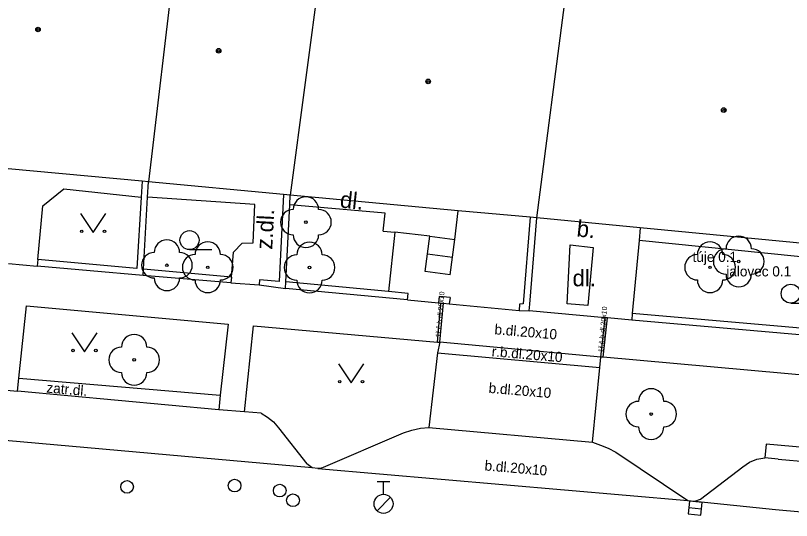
# Model space of a CAD drawing. Extents: x -596229 to -595156, y -1161237 to -1159376.
# Drawn here: x -595277.21 to -595246.62, y -1160960.03 to -1160940.11 of the extents above; entities that cross this region are included whole.
import ezdxf

# ---------------------------------------------------------------- set-up
doc = ezdxf.new("R2010")
doc.units = 0
for name, color, linetype in [('Level 22', 7, 'Continuous'), ('Level 27', 7, 'Continuous'), ('Level 28', 7, 'Continuous'), ('Level 36', 7, 'Continuous'), ('Level 39', 7, 'Continuous'), ('TM - budovy zdene_ betonove - VP', 7, 'Continuous'), ('TM - chodniky - VP', 7, 'Continuous'), ('TM - komunikace - VP', 7, 'Continuous'), ('TM - letecke snimky - pomocna linie', 7, 'Continuous'), ('TM - plot drateny_ kovovy - VP', 7, 'Continuous'), ('TM - plot dreveny - VP', 7, 'Continuous'), ('TM - podezdivka plotu - VP', 7, 'Continuous'), ('TM - popis povrchu', 7, 'Continuous'), ('TM - popis zelene', 7, 'Continuous'), ('TM - rozhrani mezi zpev. plochami mezi sebou - VP', 7, 'Continuous'), ('TM - rozhrani ploch obecne - VP', 7, 'Continuous'), ('TM - schody - VP', 7, 'Continuous'), ('TM - vjezd na pozemek', 7, 'Continuous')]:
    doc.layers.add(name, color=color, linetype=linetype)

msp = doc.modelspace()

# ---------------------------------------------------------------- linework, layer by layer
at = {"layer": 'Level 22'}
for centre in [(-595265.76, -1160948.26), (-595271.24, -1160949.96), (-595248.7, -1160949.81), (-595269.63, -1160950.04), (-595265.62, -1160950.05), (-595249.83, -1160950.04), (-595272.53, -1160953.69), (-595252.15, -1160955.83)]:
    msp.add_circle(centre, 0.05, dxfattribs=at)
for centre, start, end in [((-595265.76, -1160947.76), 0, 180), ((-595266.26, -1160948.26), 90, 270), ((-595265.26, -1160948.26), 270, 90), ((-595271.24, -1160949.46), 0, 180), ((-595269.63, -1160949.54), 0, 180), ((-595265.76, -1160948.76), 180, 0), ((-595249.83, -1160949.54), 0, 180), ((-595248.7, -1160949.31), 0, 180), ((-595265.62, -1160949.55), 0, 180), ((-595249.2, -1160949.81), 90, 270), ((-595248.2, -1160949.81), 270, 90), ((-595271.74, -1160949.96), 90, 270), ((-595270.74, -1160949.96), 270, 90), ((-595270.13, -1160950.04), 90, 270), ((-595269.13, -1160950.04), 270, 90), ((-595266.12, -1160950.05), 90, 270), ((-595265.12, -1160950.05), 270, 90), ((-595250.33, -1160950.04), 90, 270), ((-595249.33, -1160950.04), 270, 90), ((-595271.24, -1160950.46), 180, 0), ((-595269.63, -1160950.54), 180, 0), ((-595265.62, -1160950.55), 180, 0), ((-595249.83, -1160950.54), 180, 0), ((-595248.7, -1160950.31), 180, 0), ((-595272.53, -1160953.19), 0, 180), ((-595273.03, -1160953.69), 90, 270), ((-595272.03, -1160953.69), 270, 90), ((-595272.53, -1160954.19), 180, 0), ((-595252.15, -1160955.33), 0, 180), ((-595252.65, -1160955.83), 90, 270), ((-595251.65, -1160955.83), 270, 90), ((-595252.15, -1160956.33), 180, 0)]:
    msp.add_arc(centre, 0.5, start, end, dxfattribs=at)
at = {"layer": 'Level 27'}
msp.add_line((-595250.669, -1160959.515), (-595250.171, -1160959.565), dxfattribs=at)
msp.add_lwpolyline([(-595250.694, -1160959.764), (-595250.196, -1160959.814), (-595250.146, -1160959.316), (-595250.644, -1160959.266)], close=True, dxfattribs=at)
at = {"layer": 'Level 28'}
for p, q in [((-595262.95, -1160958.495), (-595262.45, -1160958.495)), ((-595262.7, -1160958.995), (-595262.7, -1160958.495)), ((-595262.958, -1160959.642), (-595262.428, -1160959.112))]:
    msp.add_line(p, q, dxfattribs=at)
for centre, radius in [((-595272.81, -1160958.7), 0.25), ((-595268.57, -1160958.65), 0.25), ((-595266.79, -1160958.85), 0.25), ((-595266.27, -1160959.23), 0.25), ((-595262.7, -1160959.37), 0.375)]:
    msp.add_circle(centre, radius, dxfattribs=at)
at = {"layer": 'Level 36'}
for p, q in [((-595270.35, -1160949.345), (-595269.475, -1160949.345)), ((-595246.65, -1160951.455), (-595245.775, -1160951.455))]:
    msp.add_line(p, q, dxfattribs=at)
for points in [[(-595274.65, -1160947.92), (-595274.15, -1160948.67), (-595273.65, -1160947.92)], [(-595274.99, -1160952.62), (-595274.49, -1160953.37), (-595273.99, -1160952.62)], [(-595264.48, -1160953.85), (-595263.98, -1160954.6), (-595263.48, -1160953.85)]]:
    msp.add_lwpolyline(points, dxfattribs=at)
for centre, radius in [((-595274.6, -1160948.62), 0.05), ((-595273.701, -1160948.62), 0.05), ((-595270.35, -1160948.97), 0.375), ((-595246.65, -1160951.08), 0.375), ((-595274.94, -1160953.32), 0.05), ((-595274.041, -1160953.32), 0.05), ((-595264.43, -1160954.55), 0.05), ((-595263.531, -1160954.55), 0.05)]:
    msp.add_circle(centre, radius, dxfattribs=at)
at = {"layer": 'Level 39'}
for centre, radius in [((-595276.32, -1160940.66), 0.09), ((-595276.32, -1160940.66), 0.0398), ((-595269.2, -1160941.5), 0.09), ((-595269.2, -1160941.5), 0.0398), ((-595260.94, -1160942.71), 0.09), ((-595260.94, -1160942.71), 0.0398), ((-595249.29, -1160943.84), 0.09), ((-595249.29, -1160943.84), 0.0398)]:
    msp.add_circle(centre, radius, dxfattribs=at)
at = {"layer": 'TM - budovy zdene_ betonove - VP'}
for points in [[(-595270.95, -1160938.08), (-595271.96, -1160946.67)], [(-595265.2, -1160938.3), (-595266.38, -1160947.19)], [(-595256.66, -1160948.09), (-595255.52, -1160939.27)], [(-595272.22, -1160946.65), (-595280.8, -1160945.85)], [(-595271.96, -1160946.67), (-595272.22, -1160946.65)], [(-595266.64, -1160947.17), (-595271.96, -1160946.67)], [(-595266.38, -1160947.19), (-595266.64, -1160947.17)], [(-595259.76, -1160947.81), (-595266.38, -1160947.19)], [(-595256.92, -1160948.07), (-595259.76, -1160947.81)], [(-595256.66, -1160948.09), (-595256.92, -1160948.07)], [(-595252.58, -1160948.48), (-595256.66, -1160948.09)], [(-595237.64, -1160949.92), (-595252.58, -1160948.48)]]:
    msp.add_lwpolyline(points, dxfattribs=at)
at = {"layer": 'TM - chodniky - VP'}
for points in [[(-595276.13, -1160947.61), (-595275.3, -1160946.94)], [(-595275.3, -1160946.94), (-595272.26, -1160947.27)], [(-595267.77, -1160947.57), (-595272, -1160947.27)], [(-595276.33, -1160949.73), (-595276.13, -1160947.61)], [(-595267.84, -1160949.08), (-595267.77, -1160947.57)], [(-595262.26, -1160948.66), (-595262.5, -1160951)], [(-595268.62, -1160949.45), (-595268.28, -1160949.09)], [(-595268.28, -1160949.09), (-595267.84, -1160949.08)], [(-595255.46, -1160951.48), (-595255.34, -1160949.16)], [(-595255.34, -1160949.16), (-595254.44, -1160949.26)], [(-595254.44, -1160949.26), (-595254.65, -1160951.55)], [(-595268.7, -1160950.43), (-595268.62, -1160949.45)], [(-595254.65, -1160951.55), (-595255.46, -1160951.48)], [(-595277.08, -1160954.41), (-595276.78, -1160951.56)], [(-595276.78, -1160951.56), (-595268.82, -1160952.28)], [(-595268.82, -1160952.28), (-595269.14, -1160955.08)], [(-595268.18, -1160955.74), (-595267.83, -1160952.35)], [(-595267.83, -1160952.35), (-595260.58, -1160952.99)], [(-595260.58, -1160952.99), (-595260.48, -1160953)], [(-595260.48, -1160953), (-595260.57, -1160953.41)], [(-595260.57, -1160953.41), (-595260.91, -1160956.36)], [(-595254.18, -1160953.99), (-595254.14, -1160953.58)], [(-595254.04, -1160953.59), (-595254.14, -1160953.58)], [(-595246.9, -1160954.23), (-595254.04, -1160953.59)], [(-595254.47, -1160956.94), (-595254.18, -1160953.99)], [(-595237.39, -1160955.09), (-595246.9, -1160954.23)], [(-595277.13, -1160954.93), (-595277.08, -1160954.41)], [(-595269.14, -1160955.08), (-595269.19, -1160955.66)]]:
    msp.add_lwpolyline(points, dxfattribs=at)
at = {"layer": 'TM - komunikace - VP'}
for points in [[(-595278.14, -1160954.84), (-595277.13, -1160954.93)], [(-595269.19, -1160955.66), (-595277.13, -1160954.93)], [(-595268.18, -1160955.74), (-595269.19, -1160955.66)], [(-595267.53, -1160955.79), (-595268.18, -1160955.74)], [(-595267.53, -1160955.79), (-595267.27, -1160955.95), (-595267.04, -1160956.14), (-595266.84, -1160956.37)], [(-595266.84, -1160956.37), (-595265.72, -1160957.79)], [(-595261.91, -1160956.57), (-595261.58, -1160956.46), (-595261.25, -1160956.39), (-595260.91, -1160956.36)], [(-595260.91, -1160956.36), (-595254.47, -1160956.94)], [(-595265.16, -1160957.96), (-595261.91, -1160956.57)], [(-595254.47, -1160956.94), (-595254.15, -1160957.05), (-595253.85, -1160957.18), (-595253.55, -1160957.33)], [(-595253.55, -1160957.33), (-595250.7, -1160959.24)], [(-595248.54, -1160957.91), (-595248.27, -1160957.73), (-595247.98, -1160957.61), (-595247.67, -1160957.56)], [(-595247.14, -1160957.61), (-595247.67, -1160957.56)], [(-595265.52, -1160957.95), (-595265.72, -1160957.79)], [(-595250.43, -1160959.27), (-595250.21, -1160959.19), (-595248.54, -1160957.91)], [(-595247.14, -1160957.61), (-595239.97, -1160958.24)], [(-595265.29, -1160957.97), (-595265.52, -1160957.95)], [(-595265.16, -1160957.96), (-595265.29, -1160957.97)], [(-595250.7, -1160959.24), (-595250.43, -1160959.27)]]:
    msp.add_lwpolyline(points, dxfattribs=at)
at = {"layer": 'TM - letecke snimky - pomocna linie'}
for points in [[(-595252.58, -1160948.48), (-595252.63, -1160948.99)], [(-595252.63, -1160948.99), (-595252.9, -1160951.86)]]:
    msp.add_lwpolyline(points, dxfattribs=at)
at = {"layer": 'TM - plot drateny_ kovovy - VP'}
for points in [[(-595256.92, -1160948.07), (-595257.2, -1160951.48), (-595257.34, -1160951.5)], [(-595237.69, -1160950.42), (-595237.97, -1160953.17), (-595252.9, -1160951.86)], [(-595262.5, -1160951), (-595266.55, -1160950.62)], [(-595261.73, -1160951.07), (-595262.5, -1160951)], [(-595260.08, -1160951.23), (-595260.51, -1160951.19)]]:
    msp.add_lwpolyline(points, dxfattribs=at)
at = {"layer": 'TM - plot dreveny - VP'}
for points in [[(-595272.22, -1160946.65), (-595272.26, -1160947.27)], [(-595266.64, -1160947.17), (-595266.81, -1160950.6), (-595267.59, -1160950.53)], [(-595272.26, -1160947.27), (-595272.43, -1160950.09), (-595276.33, -1160949.73)], [(-595268.7, -1160950.43), (-595272.16, -1160950.11)]]:
    msp.add_lwpolyline(points, dxfattribs=at)
at = {"layer": 'TM - podezdivka plotu - VP'}
for points in [[(-595272, -1160947.27), (-595271.96, -1160946.67)], [(-595266.4, -1160947.58), (-595266.38, -1160947.19)], [(-595272.16, -1160950.11), (-595272, -1160947.27)], [(-595266.55, -1160950.62), (-595266.4, -1160947.58)], [(-595256.94, -1160951.5), (-595256.66, -1160948.09)], [(-595276.33, -1160949.73), (-595276.36, -1160949.99)], [(-595272.18, -1160950.37), (-595276.36, -1160949.99)], [(-595272.18, -1160950.37), (-595272.16, -1160950.11)], [(-595268.72, -1160950.65), (-595272.18, -1160950.37)], [(-595268.7, -1160950.43), (-595268.72, -1160950.65)], [(-595267.59, -1160950.53), (-595267.61, -1160950.73)], [(-595267.61, -1160950.73), (-595266.56, -1160950.88)], [(-595266.56, -1160950.88), (-595266.55, -1160950.62)], [(-595261.76, -1160951.32), (-595266.56, -1160950.88)], [(-595261.76, -1160951.32), (-595261.73, -1160951.07)], [(-595260.51, -1160951.19), (-595260.54, -1160951.44)], [(-595260.54, -1160951.44), (-595260.44, -1160951.45)], [(-595260.44, -1160951.45), (-595260.34, -1160951.46)], [(-595260.34, -1160951.46), (-595260.11, -1160951.48)], [(-595260.08, -1160951.23), (-595260.11, -1160951.48)], [(-595257.34, -1160951.5), (-595257.36, -1160951.75)], [(-595257.36, -1160951.75), (-595256.96, -1160951.76)], [(-595256.96, -1160951.76), (-595256.94, -1160951.5)], [(-595252.9, -1160951.86), (-595252.92, -1160952.12)], [(-595237.74, -1160953.46), (-595252.92, -1160952.12)]]:
    msp.add_lwpolyline(points, dxfattribs=at)
at = {"layer": 'TM - rozhrani mezi zpev. plochami mezi sebou - VP'}
for points in [[(-595260.58, -1160952.99), (-595260.44, -1160951.45)], [(-595260.48, -1160953), (-595260.34, -1160951.46)], [(-595254.14, -1160953.58), (-595253.97, -1160952.03)], [(-595254.04, -1160953.59), (-595253.87, -1160952.04)], [(-595254.14, -1160953.58), (-595260.48, -1160953)], [(-595260.57, -1160953.41), (-595254.18, -1160953.99)], [(-595265.52, -1160957.95), (-595284.56, -1160956.26)], [(-595265.29, -1160957.97), (-595250.7, -1160959.24)], [(-595250.43, -1160959.27), (-595247.25, -1160959.59)], [(-595247.25, -1160959.59), (-595228.97, -1160961.24)]]:
    msp.add_lwpolyline(points, dxfattribs=at)
at = {"layer": 'TM - rozhrani ploch obecne - VP'}
for points in [[(-595262.64, -1160947.9), (-595266.4, -1160947.58)], [(-595259.89, -1160948.94), (-595259.76, -1160947.81)], [(-595262.71, -1160948.61), (-595262.64, -1160947.9)], [(-595262.71, -1160948.61), (-595262.26, -1160948.66)], [(-595260.88, -1160948.81), (-595262.26, -1160948.66)], [(-595261.06, -1160950.21), (-595260.88, -1160948.81)], [(-595260.88, -1160948.81), (-595259.89, -1160948.94)], [(-595260.07, -1160950.34), (-595259.89, -1160948.94)], [(-595243.91, -1160949.86), (-595252.63, -1160948.99)], [(-595260.07, -1160950.34), (-595261.06, -1160950.21)], [(-595277.08, -1160954.41), (-595269.14, -1160955.08)], [(-595247.62, -1160957.02), (-595247.67, -1160957.56)], [(-595239.92, -1160957.7), (-595247.62, -1160957.02)]]:
    msp.add_lwpolyline(points, dxfattribs=at)
at = {"layer": 'TM - schody - VP'}
msp.add_lwpolyline([(-595260.97, -1160949.51), (-595259.98, -1160949.64)], dxfattribs=at)
at = {"layer": 'TM - vjezd na pozemek'}
for points in [[(-595277.48, -1160949.89), (-595276.36, -1160949.99)], [(-595268.72, -1160950.65), (-595267.61, -1160950.73)], [(-595261.76, -1160951.32), (-595260.54, -1160951.44)], [(-595260.11, -1160951.48), (-595257.36, -1160951.75)], [(-595253.97, -1160952.03), (-595256.96, -1160951.76)], [(-595253.87, -1160952.04), (-595253.97, -1160952.03)], [(-595252.92, -1160952.12), (-595253.87, -1160952.04)]]:
    msp.add_lwpolyline(points, dxfattribs=at)

# ---------------------------------------------------------------- texts
at = {"layer": 'TM - popis povrchu'}
for s, height, rotation, p in [('dl.', 0.65, 354, (-595264.44, -1160947.68)), ('z.dl.', 0.65, 87, (-595267.09, -1160949.35)), ('b.', 0.65, 354, (-595255.11, -1160948.82)), ('1ř.č.b.dl.20x10', 0.2, 85.1303, (-595260.45, -1160952.81)), ('1ř.č.b.dl.20x10', 0.2, 85.1303, (-595254.04, -1160953.4)), ('b.dl.20x10', 0.4, 355.1303, (-595258.34, -1160952.68)), ('r.b.dl.20x10', 0.4, 355.1303, (-595258.45, -1160953.55)), ('zatr.dl.', 0.4, 355.1303, (-595276, -1160954.98)), ('b.dl.20x10', 0.4, 355.1303, (-595258.57, -1160954.99)), ('b.dl.20x10', 0.4, 355.1303, (-595258.73, -1160958.05))]:
    msp.add_text(s, height=height, rotation=rotation, dxfattribs=at).set_placement(p)
msp.add_text('dl.', height=0.65, dxfattribs=at).set_placement((-595255.25, -1160950.79))
at = {"layer": 'TM - popis zelene'}
for s, p in [('túje 0.1', (-595250.52, -1160949.83)), ('jalovec 0.1', (-595249.19, -1160950.4))]:
    msp.add_text(s, height=0.4, dxfattribs=at).set_placement(p)

doc.saveas('drawing.dxf')
